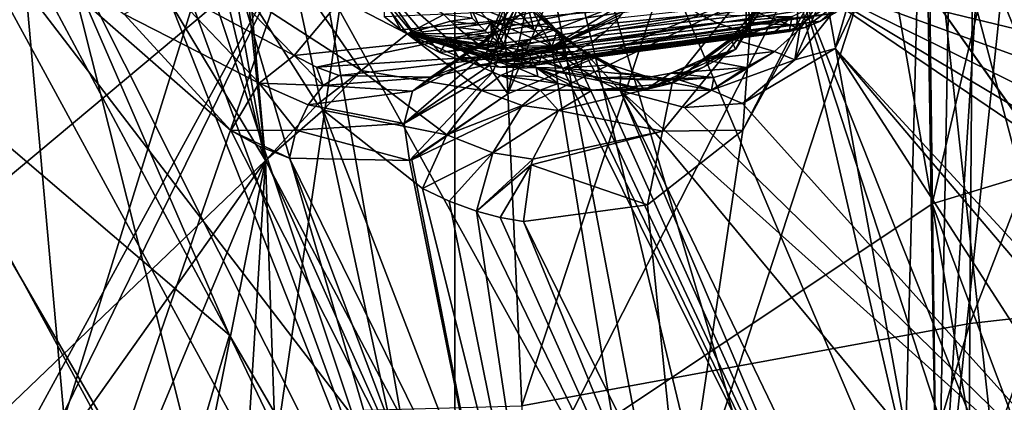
# Model space of a CAD drawing. Header units: metres. Extents: x -150 to 307, y -550 to 84.
# Tile 462 of 656: x 183.64 to 192.39, y 34.34 to 37.74. Entities that reach past the tile are written whole.
import ezdxf

# ---------------------------------------------------------------- set-up
doc = ezdxf.new("R2010")
doc.units = ezdxf.units.M
doc.layers.add('solid_26006363', color=7, linetype='CONTINUOUS')

msp = doc.modelspace()

# ---------------------------------------------------------------- linework, layer by layer
at = {"layer": 'solid_26006363'}
for points in [[(191.749893, 36.108906, 906.628174), (188.749039, 53.36142, 898.662659), (196.485336, 56.242718, 905.555481)], [(198.41069, 38.132439, 912.562683), (191.749893, 36.108906, 906.628174), (196.485336, 56.242718, 905.555481)], [(185.636642, 32.029537, 901.181458), (181.474854, 48.524605, 892.18158), (188.749039, 53.36142, 898.662659)], [(191.749893, 36.108906, 906.628174), (185.636642, 32.029537, 901.181458), (188.749039, 53.36142, 898.662659)], [(185.636642, 32.029537, 901.181458), (179.448242, 42.696415, 891.622131), (181.474854, 48.524605, 892.18158)], [(192.084946, 35.04353, 909.683411), (196.07933, 35.491276, 913.228882), (196.779678, 47.213314, 911.235229)], [(192.169586, 46.631737, 907.135315), (192.084946, 35.04353, 909.683411), (196.779678, 47.213314, 911.235229)], [(187.598969, 45.674877, 903.051331), (188.10463, 34.312195, 906.116516), (192.169586, 46.631737, 907.135315)], [(188.10463, 34.312195, 906.116516), (192.084946, 35.04353, 909.683411), (192.169586, 46.631737, 907.135315)], [(187.598969, 45.674877, 903.051331), (183.410812, 41.201015, 900.105469), (184.038559, 34.201885, 902.25531)], [(187.598969, 45.674877, 903.051331), (184.038559, 34.201885, 902.25531), (188.10463, 34.312195, 906.116516)], [(191.797012, 32.548943, 883.579102), (189.697968, 44.013859, 884.708496), (187.506134, 42.633984, 882.797485)], [(191.618668, 43.925762, 886.110718), (189.697968, 44.013859, 884.708496), (191.797012, 32.548943, 883.579102)], [(191.661316, 43.336674, 885.984192), (191.618668, 43.925762, 886.110718), (191.797012, 32.548943, 883.579102)], [(191.982483, 42.836487, 886.09375), (191.661316, 43.336674, 885.984192), (191.797012, 32.548943, 883.579102)], [(192.436646, 42.624187, 886.382263), (191.982483, 42.836487, 886.09375), (191.797012, 32.548943, 883.579102)], [(185.636642, 32.029537, 901.181458), (180.088043, 29.158686, 895.616821), (179.448242, 42.696415, 891.622131)], [(192.864594, 42.753899, 886.744507), (192.436646, 42.624187, 886.382263), (191.797012, 32.548943, 883.579102)], [(194.19043, 39.301701, 886.875366), (192.864594, 42.753899, 886.744507), (191.797012, 32.548943, 883.579102)], [(186.263351, 38.575871, 880.992798), (187.512909, 31.497284, 880.354248), (187.506134, 42.633984, 882.797485)], [(189.529617, 32.009007, 881.851868), (187.506134, 42.633984, 882.797485), (187.512909, 31.497284, 880.354248)], [(190.537109, 32.357311, 882.634521), (191.797012, 32.548943, 883.579102), (187.506134, 42.633984, 882.797485)], [(189.99234, 32.264027, 882.228943), (190.537109, 32.357311, 882.634521), (187.506134, 42.633984, 882.797485)], [(189.529617, 32.009007, 881.851868), (189.99234, 32.264027, 882.228943), (187.506134, 42.633984, 882.797485)], [(184.650711, 41.445038, 875.471741), (182.870422, 41.38591, 874.338684), (185.826279, 36.493145, 875.150085)], [(185.826279, 36.493145, 875.150085), (182.870422, 41.38591, 874.338684), (183.296646, 34.071224, 873.082031)], [(185.365875, 39.084274, 875.405518), (184.650711, 41.445038, 875.471741), (185.826279, 36.493145, 875.150085)], [(184.038559, 34.201885, 902.25531), (183.410812, 41.201015, 900.105469), (182.072845, 32.66827, 900.635193)], [(194.582474, 40.942608, 882.206177), (191.661133, 39.669788, 879.781006), (194.49733, 32.735916, 880.328186)], [(180.349426, 40.82803, 869.996521), (186.114471, 38.497303, 872.98468), (178.270493, 37.121941, 868.096375)], [(196.323608, 31.511637, 878.541199), (191.36351, 38.499165, 876.459412), (192.926392, 40.176384, 877.926025)], [(191.661133, 39.669788, 879.781006), (189.5215, 33.105331, 876.900146), (191.474442, 32.480671, 878.121948)], [(191.661133, 39.669788, 879.781006), (190.067017, 36.762489, 878.026428), (189.5215, 33.105331, 876.900146)], [(191.661133, 39.669788, 879.781006), (190.547058, 37.69883, 878.560242), (190.067017, 36.762489, 878.026428)], [(191.661133, 39.669788, 879.781006), (190.638016, 39.082245, 878.930786), (190.547058, 37.69883, 878.560242)], [(191.661133, 39.669788, 879.781006), (191.474442, 32.480671, 878.121948), (192.381439, 33.106644, 878.883362)], [(191.661133, 39.669788, 879.781006), (193.372314, 33.205936, 879.609009), (194.49733, 32.735916, 880.328186)], [(191.661133, 39.669788, 879.781006), (192.381439, 33.106644, 878.883362), (193.372314, 33.205936, 879.609009)], [(195.364212, 35.8298, 886.959106), (194.19043, 39.301701, 886.875366), (191.797012, 32.548943, 883.579102)], [(190.528976, 38.1409, 881.989807), (195.258438, 39.12542, 885.725037), (196.04628, 36.799763, 885.78064)], [(180.870041, 35.775276, 875.152039), (182.893265, 39.060169, 877.079773), (186.426987, 32.558731, 878.002563)], [(187.197922, 33.443424, 878.693054), (186.426987, 32.558731, 878.002563), (182.893265, 39.060169, 877.079773)], [(185.519974, 36.759235, 878.270142), (187.197922, 33.443424, 878.693054), (182.893265, 39.060169, 877.079773)], [(184.570419, 37.794071, 877.874512), (185.519974, 36.759235, 878.270142), (182.893265, 39.060169, 877.079773)], [(185.507538, 34.942081, 879.702087), (183.732941, 39.030903, 879.420715), (183.487823, 38.724487, 879.193848)], [(187.512909, 31.497284, 880.354248), (183.732941, 39.030903, 879.420715), (185.507538, 34.942081, 879.702087)], [(184.760101, 38.458504, 879.9646), (183.732941, 39.030903, 879.420715), (187.512909, 31.497284, 880.354248)], [(185.667542, 37.992718, 875.364014), (185.365875, 39.084274, 875.405518), (185.826279, 36.493145, 875.150085)], [(190.092865, 37.993191, 877.552856), (190.134827, 37.710522, 878.094971), (190.324265, 39.092705, 878.576233)], [(190.134827, 37.710522, 878.094971), (190.638016, 39.082245, 878.930786), (190.324265, 39.092705, 878.576233)], [(190.134827, 37.710522, 878.094971), (190.547058, 37.69883, 878.560242), (190.638016, 39.082245, 878.930786)], [(189.342957, 38.788906, 878.214111), (188.200912, 38.131199, 879.528015), (187.950607, 37.676228, 879.2453)], [(189.342957, 38.788906, 878.214111), (187.950607, 37.676228, 879.2453), (189.000153, 37.886726, 877.781433)], [(185.507538, 34.942081, 879.702087), (183.487823, 38.724487, 879.193848), (182.560486, 37.458359, 878.32666)], [(186.263351, 38.575871, 880.992798), (186.080215, 38.103645, 880.764038), (187.512909, 31.497284, 880.354248)], [(186.114471, 38.497303, 872.98468), (180.56897, 33.856995, 868.736328), (178.205795, 36.990459, 868.035767)], [(178.238235, 37.056545, 868.066162), (186.114471, 38.497303, 872.98468), (178.205795, 36.990459, 868.035767)], [(178.238235, 37.056545, 868.066162), (178.270493, 37.121941, 868.096375), (186.114471, 38.497303, 872.98468)], [(182.904831, 32.61377, 869.845154), (180.56897, 33.856995, 868.736328), (186.114471, 38.497303, 872.98468)], [(183.553055, 33.265133, 870.356201), (182.904831, 32.61377, 869.845154), (186.114471, 38.497303, 872.98468)], [(184.389465, 33.503208, 870.906128), (183.553055, 33.265133, 870.356201), (186.114471, 38.497303, 872.98468)], [(184.389465, 33.503208, 870.906128), (186.114471, 38.497303, 872.98468), (189.085358, 33.127037, 873.80658)], [(188.369385, 37.50301, 874.229004), (189.085358, 33.127037, 873.80658), (186.114471, 38.497303, 872.98468)], [(188.209442, 37.656567, 874.156616), (188.369385, 37.50301, 874.229004), (186.114471, 38.497303, 872.98468)], [(188.061035, 37.825104, 874.095276), (188.209442, 37.656567, 874.156616), (186.114471, 38.497303, 872.98468)], [(196.01088, 31.931746, 878.393066), (190.886917, 37.488934, 875.912781), (191.36351, 38.499165, 876.459412)], [(191.044769, 38.030998, 876.195801), (191.36351, 38.499165, 876.459412), (190.886917, 37.488934, 875.912781)], [(196.323608, 31.511637, 878.541199), (196.01088, 31.931746, 878.393066), (191.36351, 38.499165, 876.459412)], [(185.1362, 37.997028, 880.111023), (184.760101, 38.458504, 879.9646), (187.512909, 31.497284, 880.354248)], [(188.170364, 38.418854, 879.991577), (187.820099, 37.339561, 879.820557), (187.793198, 37.456554, 879.696655)], [(188.170364, 38.418854, 879.991577), (187.793198, 37.456554, 879.696655), (187.809128, 37.566696, 879.536621)], [(188.200912, 38.131199, 879.528015), (188.170364, 38.418854, 879.991577), (187.809128, 37.566696, 879.536621)], [(188.170364, 38.418854, 879.991577), (188.238708, 38.297024, 880.331665), (187.820099, 37.339561, 879.820557)], [(187.084122, 37.617493, 875.587524), (186.55864, 38.331318, 875.454834), (186.103592, 38.129745, 875.531433)], [(187.084122, 37.617493, 875.587524), (187.409927, 37.789326, 875.258118), (186.55864, 38.331318, 875.454834)], [(188.238708, 38.297024, 880.331665), (187.846893, 37.27803, 879.872437), (187.820099, 37.339561, 879.820557)], [(188.238708, 38.297024, 880.331665), (187.979385, 37.084797, 879.984375), (187.846893, 37.27803, 879.872437)], [(188.238708, 38.297024, 880.331665), (188.446991, 38.184891, 880.546936), (187.979385, 37.084797, 879.984375)], [(190.483826, 38.244289, 877.032166), (190.169342, 37.816879, 876.723938), (190.001022, 37.47929, 876.536377)], [(190.355637, 38.122051, 877.075806), (190.483826, 38.244289, 877.032166), (190.001022, 37.47929, 876.536377)], [(186.080276, 37.427055, 878.004395), (184.969498, 38.022861, 877.975281), (185.335632, 38.192326, 877.74707)], [(186.734314, 38.204151, 876.340271), (186.080276, 37.427055, 878.004395), (185.335632, 38.192326, 877.74707)], [(186.734314, 38.204151, 876.340271), (187.450027, 37.569923, 876.674133), (186.080276, 37.427055, 878.004395)], [(187.376862, 37.452713, 876.600525), (187.450027, 37.569923, 876.674133), (186.734314, 38.204151, 876.340271)], [(187.202332, 37.541821, 876.504517), (187.376862, 37.452713, 876.600525), (186.734314, 38.204151, 876.340271)], [(186.882187, 37.928917, 876.377502), (187.202332, 37.541821, 876.504517), (186.734314, 38.204151, 876.340271)], [(187.127441, 36.499218, 879.281494), (190.528976, 38.1409, 881.989807), (187.837784, 32.861526, 879.007568)], [(187.127441, 36.499218, 879.281494), (187.979385, 37.084797, 879.984375), (190.528976, 38.1409, 881.989807)], [(191.74942, 32.842625, 881.73053), (187.837784, 32.861526, 879.007568), (190.528976, 38.1409, 881.989807)], [(187.979385, 37.084797, 879.984375), (188.446991, 38.184891, 880.546936), (190.528976, 38.1409, 881.989807)], [(190.528976, 38.1409, 881.989807), (196.04628, 36.799763, 885.78064), (195.942688, 36.169987, 885.556519)], [(190.528976, 38.1409, 881.989807), (196.119202, 34.792381, 885.385559), (196.388718, 34.164764, 885.457886)], [(192.844788, 32.311939, 882.415405), (190.528976, 38.1409, 881.989807), (196.388718, 34.164764, 885.457886)], [(190.528976, 38.1409, 881.989807), (195.967056, 35.473927, 885.418518), (196.119202, 34.792381, 885.385559)], [(190.528976, 38.1409, 881.989807), (195.942688, 36.169987, 885.556519), (195.967056, 35.473927, 885.418518)], [(192.316422, 32.655479, 882.100952), (190.528976, 38.1409, 881.989807), (192.844788, 32.311939, 882.415405)], [(192.316422, 32.655479, 882.100952), (191.74942, 32.842625, 881.73053), (190.528976, 38.1409, 881.989807)], [(186.080215, 38.103645, 880.764038), (185.649338, 37.860989, 880.421997), (187.512909, 31.497284, 880.354248)], [(186.675995, 37.293938, 875.711914), (186.103592, 38.129745, 875.531433), (185.695541, 37.930225, 875.368652)], [(186.675995, 37.293938, 875.711914), (187.084122, 37.617493, 875.587524), (186.103592, 38.129745, 875.531433)], [(188.200912, 38.131199, 879.528015), (187.809128, 37.566696, 879.536621), (187.827255, 37.599422, 879.474976)], [(188.200912, 38.131199, 879.528015), (187.827255, 37.599422, 879.474976), (187.950607, 37.676228, 879.2453)], [(190.097153, 37.656181, 876.777222), (190.355637, 38.122051, 877.075806), (190.001022, 37.47929, 876.536377)], [(190.092865, 37.993191, 877.552856), (190.355637, 38.122051, 877.075806), (190.097153, 37.656181, 876.777222)], [(191.212845, 38.116344, 874.7724), (190.621613, 37.674572, 874.657227), (190.478271, 37.638199, 874.547485)], [(190.506271, 37.771816, 874.220398), (191.212845, 38.116344, 874.7724), (190.478271, 37.638199, 874.547485)], [(191.212845, 38.116344, 874.7724), (190.756592, 37.729725, 874.764221), (190.621613, 37.674572, 874.657227)], [(191.212845, 38.116344, 874.7724), (190.880432, 37.801388, 874.866028), (190.756592, 37.729725, 874.764221)], [(198.146072, 19.081144, 915.328857), (191.749893, 36.108906, 906.628174), (198.41069, 38.132439, 912.562683)], [(185.771637, 37.181423, 878.299011), (184.570419, 37.794071, 877.874512), (184.969498, 38.022861, 877.975281)], [(186.080276, 37.427055, 878.004395), (185.771637, 37.181423, 878.299011), (184.969498, 38.022861, 877.975281)], [(185.389038, 37.880383, 880.253052), (185.1362, 37.997028, 880.111023), (187.512909, 31.497284, 880.354248)], [(185.695541, 37.930225, 875.368652), (185.667542, 37.992718, 875.364014), (185.826279, 36.493145, 875.150085)], [(187.596481, 37.964584, 875.035522), (187.828049, 37.717239, 875.134644), (188.207886, 37.814793, 874.54425)], [(187.720749, 37.699562, 875.060242), (187.828049, 37.717239, 875.134644), (187.596481, 37.964584, 875.035522)], [(187.664032, 37.757755, 875.035461), (187.720749, 37.699562, 875.060242), (187.596481, 37.964584, 875.035522)], [(188.418518, 37.647572, 874.39563), (188.136444, 37.942711, 874.273804), (188.073898, 37.961956, 874.49585)], [(188.207886, 37.814793, 874.54425), (188.418518, 37.647572, 874.39563), (188.073898, 37.961956, 874.49585)], [(191.095886, 37.988369, 875.053772), (188.964981, 37.756836, 877.729187), (188.85022, 37.641445, 877.626343)], [(190.993713, 37.88821, 874.96283), (191.095886, 37.988369, 875.053772), (188.85022, 37.641445, 877.626343)], [(189.438797, 37.179298, 876.913757), (190.092865, 37.993191, 877.552856), (190.097153, 37.656181, 876.777222)], [(189.438797, 37.179298, 876.913757), (190.134827, 37.710522, 878.094971), (190.092865, 37.993191, 877.552856)], [(190.529419, 37.386879, 875.702881), (191.044769, 38.030998, 876.195801), (190.886917, 37.488934, 875.912781)], [(190.756439, 37.909885, 876.204163), (191.044769, 38.030998, 876.195801), (190.529419, 37.386879, 875.702881)], [(185.649338, 37.860989, 880.421997), (185.389038, 37.880383, 880.253052), (187.512909, 31.497284, 880.354248)], [(186.290253, 36.993942, 875.553833), (185.695541, 37.930225, 875.368652), (185.826279, 36.493145, 875.150085)], [(186.675995, 37.293938, 875.711914), (185.695541, 37.930225, 875.368652), (186.290253, 36.993942, 875.553833)], [(186.880386, 37.773216, 876.342773), (187.028885, 37.65387, 876.41449), (186.882187, 37.928917, 876.377502)], [(189.53598, 37.887135, 873.911194), (187.028885, 37.65387, 876.41449), (186.880386, 37.773216, 876.342773)], [(186.882187, 37.928917, 876.377502), (187.028885, 37.65387, 876.41449), (187.202332, 37.541821, 876.504517)], [(189.53598, 37.887135, 873.911194), (187.202332, 37.541821, 876.504517), (187.028885, 37.65387, 876.41449)], [(189.53598, 37.887135, 873.911194), (189.683701, 37.790039, 874.000793), (187.202332, 37.541821, 876.504517)], [(189.000153, 37.886726, 877.781433), (187.950607, 37.676228, 879.2453), (187.294388, 37.233555, 878.712097)], [(188.282196, 37.448166, 877.202026), (189.000153, 37.886726, 877.781433), (187.294388, 37.233555, 878.712097)], [(188.136444, 37.942711, 874.273804), (188.209442, 37.656567, 874.156616), (188.061035, 37.825104, 874.095276)], [(188.136444, 37.942711, 874.273804), (188.369385, 37.50301, 874.229004), (188.209442, 37.656567, 874.156616)], [(188.418518, 37.647572, 874.39563), (188.369385, 37.50301, 874.229004), (188.136444, 37.942711, 874.273804)], [(189.026352, 37.831478, 877.787109), (189.000153, 37.886726, 877.781433), (188.282196, 37.448166, 877.202026)], [(190.993713, 37.88821, 874.96283), (188.85022, 37.641445, 877.626343), (188.721664, 37.542835, 877.518066)], [(190.880432, 37.801388, 874.866028), (190.993713, 37.88821, 874.96283), (188.721664, 37.542835, 877.518066)], [(190.169342, 37.816879, 876.723938), (190.756439, 37.909885, 876.204163), (190.573029, 37.661987, 876.023254)], [(190.573029, 37.661987, 876.023254), (190.756439, 37.909885, 876.204163), (190.529419, 37.386879, 875.702881)], [(185.771637, 37.181423, 878.299011), (185.519974, 36.759235, 878.270142), (184.570419, 37.794071, 877.874512)], [(187.470352, 37.731297, 875.274841), (187.409927, 37.789326, 875.258118), (187.084122, 37.617493, 875.587524)], [(189.683701, 37.790039, 874.000793), (187.376862, 37.452713, 876.600525), (187.202332, 37.541821, 876.504517)], [(189.683701, 37.790039, 874.000793), (189.8349, 37.715157, 874.096863), (187.376862, 37.452713, 876.600525)], [(187.470352, 37.731297, 875.274841), (187.664032, 37.757755, 875.035461), (187.409927, 37.789326, 875.258118)], [(187.828049, 37.717239, 875.134644), (188.351166, 37.68129, 874.602112), (188.207886, 37.814793, 874.54425)], [(188.207886, 37.814793, 874.54425), (188.351166, 37.68129, 874.602112), (188.418518, 37.647572, 874.39563)], [(188.992004, 37.792561, 877.75531), (189.026352, 37.831478, 877.787109), (188.282196, 37.448166, 877.202026)], [(188.992004, 37.792561, 877.75531), (188.282196, 37.448166, 877.202026), (188.964981, 37.756836, 877.729187)], [(190.880432, 37.801388, 874.866028), (188.721664, 37.542835, 877.518066), (188.578247, 37.460007, 877.403442)], [(190.756592, 37.729725, 874.764221), (190.880432, 37.801388, 874.866028), (188.578247, 37.460007, 877.403442)], [(190.506271, 37.771816, 874.220398), (189.8349, 37.715157, 874.096863), (189.683701, 37.790039, 874.000793)], [(189.959427, 37.576195, 876.529053), (190.169342, 37.816879, 876.723938), (190.573029, 37.661987, 876.023254)], [(190.001022, 37.47929, 876.536377), (190.169342, 37.816879, 876.723938), (189.959427, 37.576195, 876.529053)], [(187.532211, 37.675526, 875.29303), (187.470352, 37.731297, 875.274841), (187.084122, 37.617493, 875.587524)], [(189.8349, 37.715157, 874.096863), (187.553085, 37.386436, 876.70282), (187.376862, 37.452713, 876.600525)], [(187.470352, 37.731297, 875.274841), (187.720749, 37.699562, 875.060242), (187.664032, 37.757755, 875.035461)], [(187.532211, 37.675526, 875.29303), (187.720749, 37.699562, 875.060242), (187.470352, 37.731297, 875.274841)], [(187.532211, 37.675526, 875.29303), (187.778763, 37.644325, 875.086609), (187.720749, 37.699562, 875.060242)], [(189.8349, 37.715157, 874.096863), (189.995712, 37.660206, 874.203186), (187.553085, 37.386436, 876.70282)], [(187.720749, 37.699562, 875.060242), (187.778763, 37.644325, 875.086609), (187.828049, 37.717239, 875.134644)], [(187.778763, 37.644325, 875.086609), (187.838379, 37.591438, 875.114502), (187.828049, 37.717239, 875.134644)], [(187.828049, 37.717239, 875.134644), (188.086639, 37.512871, 875.261414), (188.351166, 37.68129, 874.602112)], [(187.962601, 37.492279, 875.175171), (188.086639, 37.512871, 875.261414), (187.828049, 37.717239, 875.134644)], [(187.899658, 37.540756, 875.144043), (187.962601, 37.492279, 875.175171), (187.828049, 37.717239, 875.134644)], [(187.838379, 37.591438, 875.114502), (187.899658, 37.540756, 875.144043), (187.828049, 37.717239, 875.134644)], [(188.85022, 37.641445, 877.626343), (188.964981, 37.756836, 877.729187), (188.282196, 37.448166, 877.202026)], [(190.756592, 37.729725, 874.764221), (188.578247, 37.460007, 877.403442), (188.419769, 37.392559, 877.282288)], [(190.621613, 37.674572, 874.657227), (190.756592, 37.729725, 874.764221), (188.419769, 37.392559, 877.282288)], [(190.134827, 37.710522, 878.094971), (189.355042, 36.752499, 877.34552), (190.067017, 36.762489, 878.026428)], [(189.438797, 37.179298, 876.913757), (189.355042, 36.752499, 877.34552), (190.134827, 37.710522, 878.094971)], [(190.506271, 37.771816, 874.220398), (189.995712, 37.660206, 874.203186), (189.8349, 37.715157, 874.096863)], [(190.506271, 37.771816, 874.220398), (190.162354, 37.628334, 874.317993), (189.995712, 37.660206, 874.203186)], [(190.134827, 37.710522, 878.094971), (190.067017, 36.762489, 878.026428), (190.547058, 37.69883, 878.560242)], [(190.506271, 37.771816, 874.220398), (190.33313, 37.622055, 874.440125), (190.162354, 37.628334, 874.317993)], [(190.506271, 37.771816, 874.220398), (190.478271, 37.638199, 874.547485), (190.33313, 37.622055, 874.440125)], [(186.675995, 37.293938, 875.711914), (187.745697, 37.115856, 875.894409), (187.084122, 37.617493, 875.587524)], [(187.595444, 37.622047, 875.312622), (187.532211, 37.675526, 875.29303), (187.084122, 37.617493, 875.587524)], [(187.660004, 37.570869, 875.33374), (187.595444, 37.622047, 875.312622), (187.084122, 37.617493, 875.587524)], [(187.084122, 37.617493, 875.587524), (187.91362, 37.247425, 875.714905), (188.071701, 37.31472, 875.490845)], [(188.000717, 37.351006, 875.461182), (187.084122, 37.617493, 875.587524), (188.071701, 37.31472, 875.490845)], [(187.084122, 37.617493, 875.587524), (187.745697, 37.115856, 875.894409), (187.91362, 37.247425, 875.714905)], [(187.725876, 37.522015, 875.356323), (187.660004, 37.570869, 875.33374), (187.084122, 37.617493, 875.587524)], [(187.792999, 37.475529, 875.380371), (187.725876, 37.522015, 875.356323), (187.084122, 37.617493, 875.587524)], [(187.861252, 37.431484, 875.405945), (187.792999, 37.475529, 875.380371), (187.084122, 37.617493, 875.587524)], [(187.930527, 37.389954, 875.432861), (187.861252, 37.431484, 875.405945), (187.084122, 37.617493, 875.587524)], [(188.000717, 37.351006, 875.461182), (187.930527, 37.389954, 875.432861), (187.084122, 37.617493, 875.587524)], [(187.950607, 37.676228, 879.2453), (187.827255, 37.599422, 879.474976), (187.294388, 37.233555, 878.712097)], [(187.595444, 37.622047, 875.312622), (187.778763, 37.644325, 875.086609), (187.532211, 37.675526, 875.29303)], [(189.995712, 37.660206, 874.203186), (187.731232, 37.342842, 876.811646), (187.553085, 37.386436, 876.70282)], [(187.595444, 37.622047, 875.312622), (187.838379, 37.591438, 875.114502), (187.778763, 37.644325, 875.086609)], [(187.660004, 37.570869, 875.33374), (187.838379, 37.591438, 875.114502), (187.595444, 37.622047, 875.312622)], [(189.995712, 37.660206, 874.203186), (190.162354, 37.628334, 874.317993), (187.731232, 37.342842, 876.811646)], [(190.162354, 37.628334, 874.317993), (187.907654, 37.321693, 876.9245), (187.731232, 37.342842, 876.811646)], [(190.162354, 37.628334, 874.317993), (190.33313, 37.622055, 874.440125), (187.907654, 37.321693, 876.9245)], [(190.33313, 37.622055, 874.440125), (188.083221, 37.323204, 877.041931), (187.907654, 37.321693, 876.9245)], [(190.478271, 37.638199, 874.547485), (188.254715, 37.346634, 877.161682), (188.083221, 37.323204, 877.041931)], [(190.33313, 37.622055, 874.440125), (190.478271, 37.638199, 874.547485), (188.083221, 37.323204, 877.041931)], [(188.086639, 37.512871, 875.261414), (188.463593, 37.591095, 874.651184), (188.351166, 37.68129, 874.602112)], [(190.621613, 37.674572, 874.657227), (188.419769, 37.392559, 877.282288), (188.254715, 37.346634, 877.161682)], [(190.478271, 37.638199, 874.547485), (190.621613, 37.674572, 874.657227), (188.254715, 37.346634, 877.161682)], [(188.721664, 37.542835, 877.518066), (188.85022, 37.641445, 877.626343), (188.282196, 37.448166, 877.202026)], [(188.351166, 37.68129, 874.602112), (188.652466, 37.465179, 874.507324), (188.418518, 37.647572, 874.39563)], [(188.463593, 37.591095, 874.651184), (188.652466, 37.465179, 874.507324), (188.351166, 37.68129, 874.602112)], [(188.418518, 37.647572, 874.39563), (188.494644, 37.399654, 874.289551), (188.369385, 37.50301, 874.229004)], [(188.418518, 37.647572, 874.39563), (188.624588, 37.306126, 874.355408), (188.494644, 37.399654, 874.289551)], [(188.418518, 37.647572, 874.39563), (188.652466, 37.465179, 874.507324), (188.624588, 37.306126, 874.355408)], [(189.438797, 37.179298, 876.913757), (190.097153, 37.656181, 876.777222), (189.718002, 37.320847, 876.450684)], [(189.718002, 37.320847, 876.450684), (190.097153, 37.656181, 876.777222), (190.001022, 37.47929, 876.536377)], [(189.959427, 37.576195, 876.529053), (190.573029, 37.661987, 876.023254), (190.34967, 37.462685, 875.828918)], [(190.34967, 37.462685, 875.828918), (190.573029, 37.661987, 876.023254), (190.529419, 37.386879, 875.702881)], [(187.450027, 37.569923, 876.674133), (186.278564, 37.32333, 878.099854), (186.080276, 37.427055, 878.004395)], [(187.450027, 37.569923, 876.674133), (188.282196, 37.448166, 877.202026), (186.278564, 37.32333, 878.099854)], [(187.827255, 37.599422, 879.474976), (187.132782, 37.108414, 878.981934), (187.294388, 37.233555, 878.712097)], [(187.827255, 37.599422, 879.474976), (187.809128, 37.566696, 879.536621), (187.132782, 37.108414, 878.981934)], [(187.809128, 37.566696, 879.536621), (187.793198, 37.456554, 879.696655), (187.132782, 37.108414, 878.981934)], [(187.376862, 37.452713, 876.600525), (187.553085, 37.386436, 876.70282), (187.450027, 37.569923, 876.674133)], [(188.254715, 37.346634, 877.161682), (188.282196, 37.448166, 877.202026), (187.450027, 37.569923, 876.674133)], [(188.083221, 37.323204, 877.041931), (188.254715, 37.346634, 877.161682), (187.450027, 37.569923, 876.674133)], [(187.907654, 37.321693, 876.9245), (188.083221, 37.323204, 877.041931), (187.450027, 37.569923, 876.674133)], [(187.731232, 37.342842, 876.811646), (187.907654, 37.321693, 876.9245), (187.450027, 37.569923, 876.674133)], [(187.553085, 37.386436, 876.70282), (187.731232, 37.342842, 876.811646), (187.450027, 37.569923, 876.674133)], [(187.660004, 37.570869, 875.33374), (187.899658, 37.540756, 875.144043), (187.838379, 37.591438, 875.114502)], [(187.725876, 37.522015, 875.356323), (187.899658, 37.540756, 875.144043), (187.660004, 37.570869, 875.33374)], [(187.725876, 37.522015, 875.356323), (187.962601, 37.492279, 875.175171), (187.899658, 37.540756, 875.144043)], [(188.086639, 37.512871, 875.261414), (188.579849, 37.509632, 874.704956), (188.463593, 37.591095, 874.651184)], [(188.578247, 37.460007, 877.403442), (188.721664, 37.542835, 877.518066), (188.282196, 37.448166, 877.202026)], [(188.463593, 37.591095, 874.651184), (188.579849, 37.509632, 874.704956), (188.652466, 37.465179, 874.507324)], [(189.709564, 37.39159, 876.319946), (189.959427, 37.576195, 876.529053), (190.34967, 37.462685, 875.828918)], [(190.001022, 37.47929, 876.536377), (189.959427, 37.576195, 876.529053), (189.709564, 37.39159, 876.319946)], [(184.949539, 33.059151, 878.950195), (182.560486, 37.458359, 878.32666), (181.581421, 35.899025, 877.390198)], [(185.507538, 34.942081, 879.702087), (182.560486, 37.458359, 878.32666), (184.949539, 33.059151, 878.950195)], [(188.282196, 37.448166, 877.202026), (186.482269, 37.247211, 878.206238), (186.278564, 37.32333, 878.099854)], [(188.282196, 37.448166, 877.202026), (187.294388, 37.233555, 878.712097), (186.482269, 37.247211, 878.206238)], [(187.793198, 37.456554, 879.696655), (187.059265, 36.8218, 879.196045), (187.132782, 37.108414, 878.981934)], [(187.793198, 37.456554, 879.696655), (187.820099, 37.339561, 879.820557), (187.059265, 36.8218, 879.196045)], [(187.792999, 37.475529, 875.380371), (187.962601, 37.492279, 875.175171), (187.725876, 37.522015, 875.356323)], [(187.792999, 37.475529, 875.380371), (188.027222, 37.445999, 875.207947), (187.962601, 37.492279, 875.175171)], [(187.861252, 37.431484, 875.405945), (188.027222, 37.445999, 875.207947), (187.792999, 37.475529, 875.380371)], [(187.861252, 37.431484, 875.405945), (188.093521, 37.401913, 875.24231), (188.027222, 37.445999, 875.207947)], [(187.962601, 37.492279, 875.175171), (188.027222, 37.445999, 875.207947), (188.086639, 37.512871, 875.261414)], [(188.027222, 37.445999, 875.207947), (188.118484, 37.492023, 875.278015), (188.086639, 37.512871, 875.261414)], [(188.027222, 37.445999, 875.207947), (188.093521, 37.401913, 875.24231), (188.118484, 37.492023, 875.278015)], [(188.118484, 37.492023, 875.278015), (188.579849, 37.509632, 874.704956), (188.086639, 37.512871, 875.261414)], [(188.093521, 37.401913, 875.24231), (188.150558, 37.471867, 875.294861), (188.118484, 37.492023, 875.278015)], [(188.093521, 37.401913, 875.24231), (188.190918, 37.396084, 875.30542), (188.150558, 37.471867, 875.294861)], [(188.118484, 37.492023, 875.278015), (188.150558, 37.471867, 875.294861), (188.579849, 37.509632, 874.704956)], [(188.150558, 37.471867, 875.294861), (188.734818, 37.417801, 874.780884), (188.579849, 37.509632, 874.704956)], [(188.150558, 37.471867, 875.294861), (188.471176, 37.314392, 875.473572), (188.734818, 37.417801, 874.780884)], [(188.190918, 37.396084, 875.30542), (188.471176, 37.314392, 875.473572), (188.150558, 37.471867, 875.294861)], [(188.254715, 37.346634, 877.161682), (188.419769, 37.392559, 877.282288), (188.282196, 37.448166, 877.202026)], [(188.419769, 37.392559, 877.282288), (188.578247, 37.460007, 877.403442), (188.282196, 37.448166, 877.202026)], [(188.369385, 37.50301, 874.229004), (191.518066, 31.145782, 875.062073), (189.085358, 33.127037, 873.80658)], [(188.494644, 37.399654, 874.289551), (191.518066, 31.145782, 875.062073), (188.369385, 37.50301, 874.229004)], [(188.579849, 37.509632, 874.704956), (188.894363, 37.341667, 874.86377), (188.980667, 37.271282, 874.659668)], [(188.652466, 37.465179, 874.507324), (188.579849, 37.509632, 874.704956), (188.980667, 37.271282, 874.659668)], [(188.579849, 37.509632, 874.704956), (188.734818, 37.417801, 874.780884), (188.894363, 37.341667, 874.86377)], [(188.652466, 37.465179, 874.507324), (188.797958, 37.200848, 874.447693), (188.624588, 37.306126, 874.355408)], [(188.652466, 37.465179, 874.507324), (188.9767, 37.113487, 874.547546), (188.797958, 37.200848, 874.447693)], [(188.652466, 37.465179, 874.507324), (188.980667, 37.271282, 874.659668), (188.9767, 37.113487, 874.547546)], [(190.001022, 37.47929, 876.536377), (189.427429, 37.268955, 876.10321), (189.194626, 37.117287, 875.914307)], [(189.718002, 37.320847, 876.450684), (190.001022, 37.47929, 876.536377), (189.194626, 37.117287, 875.914307)], [(190.001022, 37.47929, 876.536377), (189.709564, 37.39159, 876.319946), (189.427429, 37.268955, 876.10321)], [(189.709564, 37.39159, 876.319946), (190.34967, 37.462685, 875.828918), (190.093307, 37.317879, 875.627197)], [(190.34967, 37.462685, 875.828918), (190.529419, 37.386879, 875.702881), (189.788666, 37.11871, 875.151978)], [(190.093307, 37.317879, 875.627197), (190.34967, 37.462685, 875.828918), (189.788666, 37.11871, 875.151978)], [(194.080765, 32.53714, 877.120239), (190.062943, 36.998203, 875.249146), (190.886917, 37.488934, 875.912781)], [(190.529419, 37.386879, 875.702881), (190.886917, 37.488934, 875.912781), (190.062943, 36.998203, 875.249146)], [(195.091095, 32.539612, 877.844055), (194.080765, 32.53714, 877.120239), (190.886917, 37.488934, 875.912781)], [(196.01088, 31.931746, 878.393066), (195.091095, 32.539612, 877.844055), (190.886917, 37.488934, 875.912781)], [(186.080276, 37.427055, 878.004395), (186.33934, 37.158356, 878.399902), (185.771637, 37.181423, 878.299011)], [(186.278564, 37.32333, 878.099854), (186.33934, 37.158356, 878.399902), (186.080276, 37.427055, 878.004395)], [(187.930527, 37.389954, 875.432861), (188.093521, 37.401913, 875.24231), (187.861252, 37.431484, 875.405945)], [(187.930527, 37.389954, 875.432861), (188.161499, 37.360016, 875.278259), (188.093521, 37.401913, 875.24231)], [(188.000717, 37.351006, 875.461182), (188.161499, 37.360016, 875.278259), (187.930527, 37.389954, 875.432861)], [(188.000717, 37.351006, 875.461182), (188.231171, 37.32032, 875.315857), (188.161499, 37.360016, 875.278259)], [(188.000717, 37.351006, 875.461182), (188.071701, 37.31472, 875.490845), (188.231171, 37.32032, 875.315857)], [(188.093521, 37.401913, 875.24231), (188.161499, 37.360016, 875.278259), (188.190918, 37.396084, 875.30542)], [(188.161499, 37.360016, 875.278259), (188.231171, 37.32032, 875.315857), (188.190918, 37.396084, 875.30542)], [(188.231171, 37.32032, 875.315857), (188.471176, 37.314392, 875.473572), (188.190918, 37.396084, 875.30542)], [(188.471176, 37.314392, 875.473572), (188.894363, 37.341667, 874.86377), (188.734818, 37.417801, 874.780884)], [(188.494644, 37.399654, 874.289551), (188.624588, 37.306126, 874.355408), (191.518066, 31.145782, 875.062073)], [(189.427429, 37.268955, 876.10321), (189.709564, 37.39159, 876.319946), (190.093307, 37.317879, 875.627197)], [(189.788666, 37.11871, 875.151978), (190.529419, 37.386879, 875.702881), (190.062943, 36.998203, 875.249146)], [(186.278564, 37.32333, 878.099854), (186.482269, 37.247211, 878.206238), (186.33934, 37.158356, 878.399902)], [(186.675995, 37.293938, 875.711914), (186.290253, 36.993942, 875.553833), (186.338181, 36.93988, 875.573486)], [(186.675995, 37.293938, 875.711914), (186.338181, 36.93988, 875.573486), (187.437393, 36.721607, 876.075378)], [(186.675995, 37.293938, 875.711914), (187.437393, 36.721607, 876.075378), (187.745697, 37.115856, 875.894409)], [(187.820099, 37.339561, 879.820557), (187.846893, 37.27803, 879.872437), (187.059265, 36.8218, 879.196045)], [(187.846893, 37.27803, 879.872437), (187.105453, 36.492611, 879.26532), (187.059265, 36.8218, 879.196045)], [(187.846893, 37.27803, 879.872437), (187.979385, 37.084797, 879.984375), (187.105453, 36.492611, 879.26532)], [(187.91362, 37.247425, 875.714905), (188.247452, 37.237984, 875.568176), (188.071701, 37.31472, 875.490845)], [(188.071701, 37.31472, 875.490845), (188.247452, 37.237984, 875.568176), (188.231171, 37.32032, 875.315857)], [(188.231171, 37.32032, 875.315857), (188.794067, 37.228489, 875.670105), (188.471176, 37.314392, 875.473572)], [(189.194626, 37.117287, 875.914307), (188.794067, 37.228489, 875.670105), (188.231171, 37.32032, 875.315857)], [(188.578537, 37.140995, 875.729614), (188.730072, 37.116985, 875.809998), (188.231171, 37.32032, 875.315857)], [(189.194626, 37.117287, 875.914307), (188.231171, 37.32032, 875.315857), (188.730072, 37.116985, 875.809998)], [(188.42543, 37.178265, 875.652466), (188.578537, 37.140995, 875.729614), (188.231171, 37.32032, 875.315857)], [(188.247452, 37.237984, 875.568176), (188.42543, 37.178265, 875.652466), (188.231171, 37.32032, 875.315857)], [(188.471176, 37.314392, 875.473572), (189.202911, 37.243038, 875.036316), (188.894363, 37.341667, 874.86377)], [(188.471176, 37.314392, 875.473572), (188.794067, 37.228489, 875.670105), (189.202911, 37.243038, 875.036316)], [(188.624588, 37.306126, 874.355408), (188.797958, 37.200848, 874.447693), (191.518066, 31.145782, 875.062073)], [(189.202911, 37.243038, 875.036316), (188.980667, 37.271282, 874.659668), (188.894363, 37.341667, 874.86377)], [(189.788666, 37.11871, 875.151978), (188.9767, 37.113487, 874.547546), (188.980667, 37.271282, 874.659668)], [(189.511475, 37.206116, 875.224976), (189.788666, 37.11871, 875.151978), (188.980667, 37.271282, 874.659668)], [(189.202911, 37.243038, 875.036316), (189.511475, 37.206116, 875.224976), (188.980667, 37.271282, 874.659668)], [(189.121155, 37.213593, 875.88562), (189.427429, 37.268955, 876.10321), (189.810867, 37.231365, 875.423645)], [(189.194626, 37.117287, 875.914307), (189.427429, 37.268955, 876.10321), (189.121155, 37.213593, 875.88562)], [(189.254761, 37.138424, 876.122742), (189.718002, 37.320847, 876.450684), (189.194626, 37.117287, 875.914307)], [(189.438797, 37.179298, 876.913757), (189.718002, 37.320847, 876.450684), (189.254761, 37.138424, 876.122742)], [(189.427429, 37.268955, 876.10321), (190.093307, 37.317879, 875.627197), (189.810867, 37.231365, 875.423645)], [(189.810867, 37.231365, 875.423645), (190.093307, 37.317879, 875.627197), (189.788666, 37.11871, 875.151978)], [(185.771637, 37.181423, 878.299011), (186.100403, 36.762611, 878.591492), (185.519974, 36.759235, 878.270142)], [(185.771637, 37.181423, 878.299011), (186.33934, 37.158356, 878.399902), (186.205429, 36.988152, 878.534851)], [(185.771637, 37.181423, 878.299011), (186.205429, 36.988152, 878.534851), (186.100403, 36.762611, 878.591492)], [(186.33934, 37.158356, 878.399902), (186.482269, 37.247211, 878.206238), (187.294388, 37.233555, 878.712097)], [(186.33934, 37.158356, 878.399902), (187.294388, 37.233555, 878.712097), (187.132782, 37.108414, 878.981934)], [(187.91362, 37.247425, 875.714905), (187.745697, 37.115856, 875.894409), (188.266708, 37.117176, 875.88623)], [(187.91362, 37.247425, 875.714905), (188.42543, 37.178265, 875.652466), (188.247452, 37.237984, 875.568176)], [(187.91362, 37.247425, 875.714905), (188.266708, 37.117176, 875.88623), (188.42543, 37.178265, 875.652466)], [(188.266708, 37.117176, 875.88623), (188.730072, 37.116985, 875.809998), (188.42543, 37.178265, 875.652466)], [(188.42543, 37.178265, 875.652466), (188.730072, 37.116985, 875.809998), (188.578537, 37.140995, 875.729614)], [(189.438797, 37.179298, 876.913757), (188.730072, 37.116985, 875.809998), (188.428284, 36.938019, 876.246582)], [(189.438797, 37.179298, 876.913757), (188.428284, 36.938019, 876.246582), (189.355042, 36.752499, 877.34552)], [(189.438797, 37.179298, 876.913757), (189.254761, 37.138424, 876.122742), (188.730072, 37.116985, 875.809998)], [(188.794067, 37.228489, 875.670105), (189.511475, 37.206116, 875.224976), (189.202911, 37.243038, 875.036316)], [(188.794067, 37.228489, 875.670105), (189.121155, 37.213593, 875.88562), (189.511475, 37.206116, 875.224976)], [(189.194626, 37.117287, 875.914307), (189.121155, 37.213593, 875.88562), (188.794067, 37.228489, 875.670105)], [(188.797958, 37.200848, 874.447693), (188.9767, 37.113487, 874.547546), (191.518066, 31.145782, 875.062073)], [(189.121155, 37.213593, 875.88562), (189.810867, 37.231365, 875.423645), (189.511475, 37.206116, 875.224976)], [(189.511475, 37.206116, 875.224976), (189.810867, 37.231365, 875.423645), (189.788666, 37.11871, 875.151978)], [(186.205429, 36.988152, 878.534851), (186.33934, 37.158356, 878.399902), (187.132782, 37.108414, 878.981934)], [(186.205429, 36.988152, 878.534851), (187.132782, 37.108414, 878.981934), (187.059265, 36.8218, 879.196045)], [(187.745697, 37.115856, 875.894409), (187.437393, 36.721607, 876.075378), (188.108261, 36.982822, 876.081909)], [(187.745697, 37.115856, 875.894409), (188.108261, 36.982822, 876.081909), (188.266708, 37.117176, 875.88623)], [(188.428284, 36.938019, 876.246582), (188.266708, 37.117176, 875.88623), (188.108261, 36.982822, 876.081909)], [(188.428284, 36.938019, 876.246582), (188.730072, 37.116985, 875.809998), (188.266708, 37.117176, 875.88623)], [(189.254761, 37.138424, 876.122742), (189.194626, 37.117287, 875.914307), (188.730072, 37.116985, 875.809998)], [(189.788666, 37.11871, 875.151978), (189.550018, 36.965031, 874.897827), (188.9767, 37.113487, 874.547546)], [(194.080765, 32.53714, 877.120239), (188.9767, 37.113487, 874.547546), (189.550018, 36.965031, 874.897827)], [(193.283203, 31.920202, 876.436646), (191.997452, 30.84902, 875.336365), (188.9767, 37.113487, 874.547546)], [(191.518066, 31.145782, 875.062073), (188.9767, 37.113487, 874.547546), (191.997452, 30.84902, 875.336365)], [(194.080765, 32.53714, 877.120239), (193.283203, 31.920202, 876.436646), (188.9767, 37.113487, 874.547546)], [(189.788666, 37.11871, 875.151978), (190.062943, 36.998203, 875.249146), (189.550018, 36.965031, 874.897827)], [(187.105453, 36.492611, 879.26532), (187.979385, 37.084797, 879.984375), (187.127441, 36.499218, 879.281494)], [(186.338181, 36.93988, 875.573486), (186.290253, 36.993942, 875.553833), (185.826279, 36.493145, 875.150085)], [(186.338181, 36.93988, 875.573486), (185.826279, 36.493145, 875.150085), (188.352951, 31.713814, 875.841858)], [(186.100403, 36.762611, 878.591492), (186.205429, 36.988152, 878.534851), (187.059265, 36.8218, 879.196045)], [(187.222168, 36.243267, 876.00415), (186.338181, 36.93988, 875.573486), (188.352951, 31.713814, 875.841858)], [(187.437393, 36.721607, 876.075378), (186.338181, 36.93988, 875.573486), (187.222168, 36.243267, 876.00415)], [(187.437393, 36.721607, 876.075378), (187.845474, 36.562553, 876.304871), (188.108261, 36.982822, 876.081909)], [(188.428284, 36.938019, 876.246582), (188.108261, 36.982822, 876.081909), (187.845474, 36.562553, 876.304871)], [(188.201477, 36.505287, 876.516663), (188.428284, 36.938019, 876.246582), (187.845474, 36.562553, 876.304871)], [(189.355042, 36.752499, 877.34552), (188.428284, 36.938019, 876.246582), (188.201477, 36.505287, 876.516663)], [(194.080765, 32.53714, 877.120239), (189.550018, 36.965031, 874.897827), (190.062943, 36.998203, 875.249146)], [(186.100403, 36.762611, 878.591492), (186.040268, 36.515129, 878.560608), (185.519974, 36.759235, 878.270142)], [(185.776535, 36.618271, 878.408691), (187.197922, 33.443424, 878.693054), (185.519974, 36.759235, 878.270142)], [(185.776535, 36.618271, 878.408691), (185.519974, 36.759235, 878.270142), (186.040268, 36.515129, 878.560608)], [(186.100403, 36.762611, 878.591492), (187.105453, 36.492611, 879.26532), (186.040268, 36.515129, 878.560608)], [(186.100403, 36.762611, 878.591492), (187.059265, 36.8218, 879.196045), (187.105453, 36.492611, 879.26532)], [(189.355042, 36.752499, 877.34552), (188.186768, 36.455765, 876.529968), (189.218933, 36.099571, 877.307129)], [(189.355042, 36.752499, 877.34552), (188.201477, 36.505287, 876.516663), (188.186768, 36.455765, 876.529968)], [(190.067017, 36.762489, 878.026428), (189.218933, 36.099571, 877.307129), (189.5215, 33.105331, 876.900146)], [(189.355042, 36.752499, 877.34552), (189.218933, 36.099571, 877.307129), (190.067017, 36.762489, 878.026428)], [(187.437393, 36.721607, 876.075378), (187.222168, 36.243267, 876.00415), (187.845474, 36.562553, 876.304871)], [(185.776535, 36.618271, 878.408691), (186.040268, 36.515129, 878.560608), (187.197922, 33.443424, 878.693054)], [(187.845474, 36.562553, 876.304871), (187.222168, 36.243267, 876.00415), (187.458755, 36.130642, 876.136353)], [(187.845474, 36.562553, 876.304871), (187.458755, 36.130642, 876.136353), (187.701233, 36.042259, 876.278259)], [(188.201477, 36.505287, 876.516663), (187.845474, 36.562553, 876.304871), (187.701233, 36.042259, 876.278259)], [(185.826279, 36.493145, 875.150085), (183.296646, 34.071224, 873.082031), (183.976456, 33.887039, 873.461914)], [(185.826279, 36.493145, 875.150085), (183.976456, 33.887039, 873.461914), (184.590439, 33.528767, 873.771729)], [(185.826279, 36.493145, 875.150085), (184.590439, 33.528767, 873.771729), (185.134293, 33.012444, 874.010925)], [(185.826279, 36.493145, 875.150085), (185.134293, 33.012444, 874.010925), (185.572784, 32.378277, 874.164307)], [(185.826279, 36.493145, 875.150085), (185.572784, 32.378277, 874.164307), (186.020157, 30.947569, 874.174255)], [(188.352951, 31.713814, 875.841858), (185.826279, 36.493145, 875.150085), (186.020157, 30.947569, 874.174255)], [(186.040268, 36.515129, 878.560608), (187.837784, 32.861526, 879.007568), (187.197922, 33.443424, 878.693054)], [(187.105453, 36.492611, 879.26532), (187.837784, 32.861526, 879.007568), (186.040268, 36.515129, 878.560608)], [(187.105453, 36.492611, 879.26532), (187.127441, 36.499218, 879.281494), (187.837784, 32.861526, 879.007568)], [(188.186768, 36.455765, 876.529968), (188.201477, 36.505287, 876.516663), (187.701233, 36.042259, 876.278259)], [(187.910538, 35.987362, 876.405762), (188.186768, 36.455765, 876.529968), (187.701233, 36.042259, 876.278259)], [(187.910538, 35.987362, 876.405762), (188.119278, 35.952103, 876.537292), (188.186768, 36.455765, 876.529968)], [(188.186768, 36.455765, 876.529968), (188.119278, 35.952103, 876.537292), (189.218933, 36.099571, 877.307129)], [(187.458755, 36.130642, 876.136353), (187.222168, 36.243267, 876.00415), (188.352951, 31.713814, 875.841858)], [(187.701233, 36.042259, 876.278259), (187.458755, 36.130642, 876.136353), (188.352951, 31.713814, 875.841858)], [(194.786896, 17.972216, 912.335938), (185.636642, 32.029537, 901.181458), (191.749893, 36.108906, 906.628174)], [(190.226303, 30.820759, 876.937561), (187.701233, 36.042259, 876.278259), (188.352951, 31.713814, 875.841858)], [(187.910538, 35.987362, 876.405762), (187.701233, 36.042259, 876.278259), (190.226303, 30.820759, 876.937561)], [(189.218933, 36.099571, 877.307129), (188.119278, 35.952103, 876.537292), (189.5215, 33.105331, 876.900146)], [(198.146072, 19.081144, 915.328857), (194.786896, 17.972216, 912.335938), (191.749893, 36.108906, 906.628174)], [(187.910538, 35.987362, 876.405762), (190.226303, 30.820759, 876.937561), (188.119278, 35.952103, 876.537292)], [(188.119278, 35.952103, 876.537292), (190.226303, 30.820759, 876.937561), (189.5215, 33.105331, 876.900146)], [(184.123764, 28.063456, 877.455139), (181.581421, 35.899025, 877.390198), (180.707748, 34.240128, 876.520508)], [(186.183899, 27.089844, 878.629822), (184.949539, 33.059151, 878.950195), (181.581421, 35.899025, 877.390198)], [(184.123764, 28.063456, 877.455139), (186.183899, 27.089844, 878.629822), (181.581421, 35.899025, 877.390198)], [(181.625732, 33.346966, 875.121155), (180.870041, 35.775276, 875.152039), (186.426987, 32.558731, 878.002563)], [(195.373383, 35.490898, 886.889404), (195.364212, 35.8298, 886.959106), (191.797012, 32.548943, 883.579102)], [(195.417053, 35.146988, 886.852844), (195.373383, 35.490898, 886.889404), (191.797012, 32.548943, 883.579102)], [(192.022217, 23.395798, 911.506104), (195.57663, 23.699755, 914.655701), (196.07933, 35.491276, 913.228882)], [(192.084946, 35.04353, 909.683411), (192.022217, 23.395798, 911.506104), (196.07933, 35.491276, 913.228882)], [(196.138412, 33.333294, 887.012756), (195.417053, 35.146988, 886.852844), (191.797012, 32.548943, 883.579102)], [(188.10463, 34.312195, 906.116516), (188.463837, 22.901747, 908.308228), (192.084946, 35.04353, 909.683411)], [(188.463837, 22.901747, 908.308228), (192.022217, 23.395798, 911.506104), (192.084946, 35.04353, 909.683411)], [(187.305923, 31.174852, 880.150146), (185.507538, 34.942081, 879.702087), (184.949539, 33.059151, 878.950195)], [(187.512909, 31.497284, 880.354248), (185.507538, 34.942081, 879.702087), (187.305923, 31.174852, 880.150146)]]:
    msp.add_3dface(points, dxfattribs=at)

doc.saveas('drawing.dxf')
